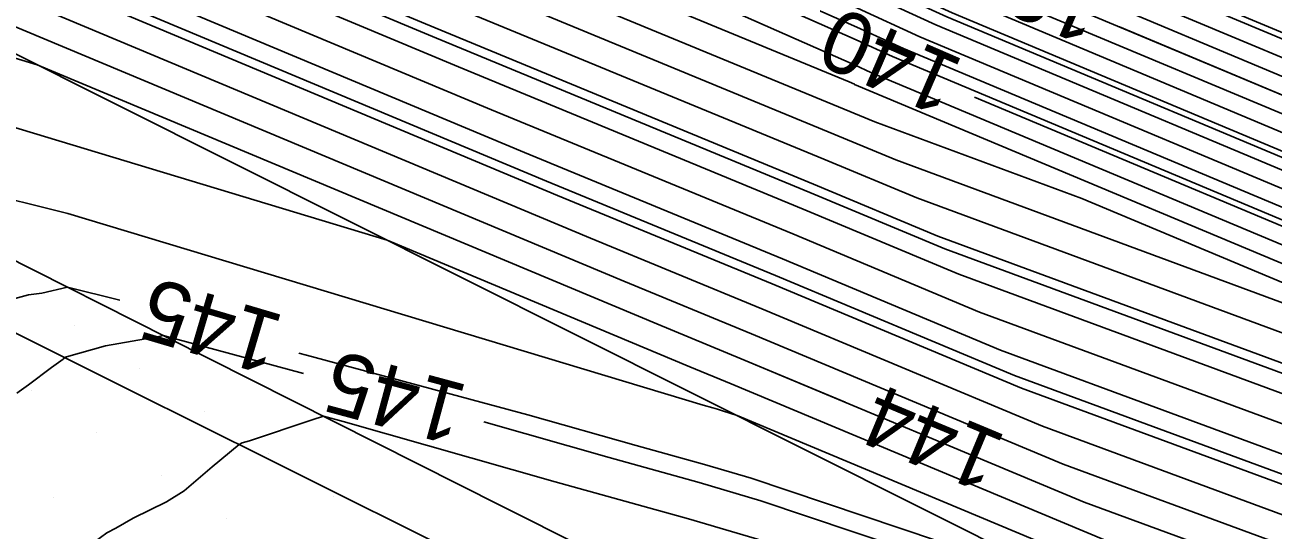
# Model space of a CAD drawing. Extents: x 2354170 to 2357230, y 866100 to 868290.
# Drawn here: x 2355153.3 to 2355193.44, y 867485.69 to 867501.93 of the extents above; entities that cross this region are included whole.
import ezdxf

# ---------------------------------------------------------------- set-up
doc = ezdxf.new("R2010")
doc.units = 0
for name, color, linetype in [('Default', 7, 'Continuous'), ('DTM Contours Major', 7, 'Continuous'), ('DTM Contours Major Text', 7, 'Continuous'), ('DTM Contours Minor', 7, 'Continuous'), ('DTM Contours Minor Text', 7, 'Continuous'), ('Exist DTM Breakline', 7, 'Continuous'), ('Exist DTM QL2 LIDAR Elevation Point', 7, 'Continuous'), ('Exist DTM Scan Elevation Point', 7, 'Continuous'), ('Exist Roads EOP', 7, 'Continuous'), ('PH Exist DTM Breakline', 7, 'Continuous')]:
    doc.layers.add(name, color=color, linetype=linetype)

msp = doc.modelspace()

# ---------------------------------------------------------------- linework, layer by layer
at = {"layer": 'Default'}
for points in [[(2354995.047, 867580.65), (2355018.365, 867571.741), (2355022.674, 867569.867), (2355022.938, 867569.764), (2355041.304, 867560.814), (2355048.738, 867556.887), (2355052.264, 867555.571), (2355072.009, 867547.892), (2355078.691, 867544.936), (2355084.387, 867542.691), (2355094.899, 867538.04), (2355111.939, 867531.298), (2355115.029, 867530.075), (2355125.868, 867525.532), (2355139.851, 867521.546), (2355141.602, 867520.791), (2355158.318, 867513.884), (2355164.901, 867511.046), (2355180.153, 867504.304), (2355183.645, 867502.704), (2355196.955, 867497.127)], [(2355002.655, 867575.912), (2355019.366, 867569.527), (2355021.702, 867568.511), (2355022.012, 867568.39), (2355043.608, 867557.866), (2355048.087, 867555.5), (2355050.212, 867554.707), (2355072.431, 867546.066), (2355077.59, 867543.784), (2355083.997, 867541.258), (2355092.402, 867537.54), (2355111.563, 867529.958), (2355115.038, 867528.583), (2355124.276, 867524.711), (2355139.955, 867520.242), (2355140.213, 867520.131), (2355158.96, 867512.383), (2355162.989, 867510.647), (2355180.102, 867503.082), (2355182.598, 867501.938), (2355197.577, 867495.662)], [(2355196.022, 867499.325), (2355185.215, 867503.853), (2355180.229, 867506.138), (2355167.77, 867511.646), (2355157.355, 867516.135), (2355143.687, 867521.783), (2355139.695, 867523.503), (2355128.257, 867526.764), (2355115.015, 867532.314), (2355112.502, 867533.308), (2355098.646, 867538.791), (2355084.971, 867544.841), (2355080.343, 867546.665), (2355071.376, 867550.632), (2355055.342, 867556.868), (2355049.713, 867558.967), (2355037.849, 867565.235), (2355024.326, 867571.825), (2355024.132, 867571.901), (2355016.865, 867575.061)], [(2354998.866, 867573.748), (2355010.208, 867572.11), (2355019.866, 867568.42), (2355021.216, 867567.833), (2355021.55, 867567.703), (2355044.76, 867556.392), (2355047.762, 867554.806), (2355049.186, 867554.275), (2355072.643, 867545.153), (2355077.039, 867543.207), (2355083.803, 867540.541), (2355091.153, 867537.289), (2355111.376, 867529.288), (2355115.043, 867527.837), (2355123.48, 867524.301), (2355138.516, 867520.014), (2355140.061, 867519.404), (2355144.636, 867517.685), (2355159.281, 867511.633), (2355162.033, 867510.447), (2355180.076, 867502.471), (2355182.075, 867501.555), (2355197.888, 867494.929)], [(2355017.865, 867572.848), (2355023.16, 867570.545), (2355023.401, 867570.451), (2355040.152, 867562.287), (2355049.063, 867557.58), (2355053.29, 867556.004), (2355071.798, 867548.806), (2355079.242, 867545.512), (2355084.581, 867543.407), (2355096.148, 867538.29), (2355112.126, 867531.968), (2355115.024, 867530.822), (2355126.665, 867525.943), (2355139.799, 867522.198), (2355142.297, 867521.122), (2355157.997, 867514.634), (2355165.857, 867511.246), (2355180.178, 867504.915), (2355184.168, 867503.087), (2355196.644, 867497.86)], [(2355195.711, 867500.057), (2355185.738, 867504.236), (2355180.255, 867506.749), (2355168.726, 867511.846), (2355157.034, 867516.885), (2355144.382, 867522.113), (2355139.643, 867524.155), (2355129.053, 867527.174), (2355115.01, 867533.06), (2355112.69, 867533.978), (2355099.895, 867539.041), (2355085.165, 867545.557), (2355080.893, 867547.241), (2355071.165, 867551.545), (2355056.368, 867557.3), (2355050.038, 867559.661), (2355036.697, 867566.709), (2355024.789, 867572.512), (2355024.618, 867572.579)], [(2355001.207, 867570.699), (2355017.762, 867568.308), (2355020.366, 867567.313), (2355020.73, 867567.155), (2355021.087, 867567.016), (2355045.912, 867554.918), (2355047.437, 867554.112), (2355048.16, 867553.843), (2355072.854, 867544.239), (2355076.489, 867542.631), (2355083.608, 867539.825), (2355089.904, 867537.039), (2355111.188, 867528.618), (2355115.048, 867527.091), (2355122.684, 867523.89), (2355136.293, 867520.011), (2355140.195, 867518.469), (2355151.754, 867514.126), (2355159.602, 867510.883), (2355161.077, 867510.247), (2355180.05, 867501.86), (2355181.552, 867501.172), (2355198.199, 867494.196)], [(2355075.387, 867541.479), (2355083.219, 867538.391), (2355087.406, 867536.539), (2355110.812, 867527.278), (2355115.057, 867525.598), (2355121.092, 867523.069), (2355131.846, 867520.003), (2355140.464, 867516.599), (2355158.655, 867509.764), (2355159.218, 867509.544), (2355160.871, 867508.852), (2355169.056, 867505.475), (2355179.999, 867500.637), (2355180.505, 867500.406), (2355198.821, 867492.731)], [(2355199.132, 867491.999), (2355179.982, 867500.023), (2355179.974, 867500.026), (2355179.803, 867500.102), (2355161.933, 867507.475), (2355158.324, 867508.984), (2355157.096, 867509.466), (2355140.598, 867515.664), (2355129.622, 867520), (2355120.295, 867522.659), (2355115.062, 867524.852), (2355110.625, 867526.608), (2355086.157, 867536.289), (2355083.024, 867537.675), (2355074.837, 867540.902)], [(2355075.489, 867539.058), (2355082.635, 867536.242), (2355083.66, 867535.788), (2355110.249, 867525.268), (2355115.071, 867523.36), (2355118.703, 867521.838), (2355125.176, 867519.992), (2355140.867, 867513.794), (2355153.977, 867508.868), (2355156.537, 867507.865), (2355164.057, 867504.72), (2355179.317, 867498.424), (2355181.309, 867497.592), (2355194.726, 867492.64)], [(2355075.248, 867536.875), (2355082.374, 867535.497), (2355082.449, 867535.477), (2355082.497, 867535.467), (2355082.53, 867535.459), (2355082.7, 867535.424), (2355110.061, 867524.598), (2355115.076, 867522.614), (2355117.907, 867521.427), (2355122.952, 867519.989), (2355141.002, 867512.859), (2355152.417, 867508.57), (2355155.644, 867507.306), (2355165.119, 867503.342), (2355178.986, 867497.621), (2355181.982, 867496.37), (2355199.705, 867489.829)], [(2355078.244, 867531.76), (2355082.735, 867530.572), (2355086.184, 867529.868), (2355088.6, 867529.248), (2355101.028, 867526.683), (2355109.686, 867523.258), (2355115.086, 867521.121), (2355116.315, 867520.606), (2355118.505, 867519.982), (2355141.27, 867510.989), (2355149.298, 867507.972), (2355153.857, 867506.187), (2355167.243, 867500.587), (2355178.323, 867496.015), (2355183.329, 867493.925), (2355197.882, 867488.554)], [(2355199.755, 867491.123), (2355199.443, 867491.266), (2355187.291, 867496.358), (2355180.636, 867498.814), (2355179.648, 867499.226), (2355162.995, 867506.097), (2355157.431, 867508.425), (2355155.536, 867509.167), (2355140.733, 867514.729), (2355127.399, 867519.996), (2355119.499, 867522.248), (2355115.067, 867524.106), (2355110.437, 867525.938), (2355106.638, 867527.441)], [(2355119.972, 867515.213), (2355127.354, 867513.84), (2355141.674, 867508.184), (2355144.62, 867507.077), (2355151.176, 867504.508), (2355170.429, 867496.455), (2355177.33, 867493.607), (2355185.348, 867490.259), (2355195.147, 867486.643), (2355205.884, 867482.442), (2355213.315, 867479.737)], [(2355168.38, 867510.753), (2355180.204, 867505.527), (2355184.692, 867503.47), (2355196.333, 867498.592), (2355209.026, 867492.759), (2355219.469, 867488.318), (2355222.651, 867486.982), (2355228.289, 867484.546), (2355237.789, 867480.557), (2355247.28, 867476.66), (2355251.097, 867474.782), (2355257.854, 867471.707), (2355260.013, 867470.748)], [(2355148.153, 867509.287), (2355150.858, 867508.271), (2355154.75, 867506.746), (2355166.181, 867501.965), (2355178.654, 867496.818), (2355182.655, 867495.147), (2355198.794, 867489.192), (2355201.418, 867488.165), (2355209.722, 867485.142), (2355219.926, 867480.803), (2355220.228, 867480.676), (2355221.755, 867480.016), (2355225.573, 867476.529), (2355235.92, 867474.071), (2355240.516, 867472.183)], [(2355172.467, 867507.08), (2355180.127, 867503.693), (2355183.122, 867502.321), (2355197.266, 867496.394), (2355206.706, 867492.056), (2355219.574, 867486.584), (2355222.092, 867485.527), (2355229.041, 867482.524), (2355234.301, 867480.316), (2355246.012, 867475.507), (2355250.722, 867473.189), (2355255.22, 867471.142), (2355264.145, 867467.178)], [(2355274.557, 867466.013), (2355269.31, 867468.402), (2355266.138, 867469.762), (2355260.488, 867472.272), (2355251.472, 867476.375), (2355248.548, 867477.813), (2355241.278, 867480.799), (2355227.537, 867486.567), (2355223.21, 867488.438), (2355219.363, 867490.053), (2355211.345, 867493.462), (2355195.4, 867500.79), (2355186.261, 867504.619), (2355182.971, 867506.127)], [(2355152.963, 867505.627), (2355168.305, 867499.21), (2355177.992, 867495.213), (2355184.002, 867492.703), (2355196.97, 867487.917)], [(2355196.058, 867487.28), (2355184.675, 867491.481), (2355177.661, 867494.41), (2355169.367, 867497.832), (2355152.07, 867505.068)], [(2355150.283, 867503.949), (2355171.491, 867495.077), (2355176.999, 867492.805), (2355186.021, 867489.037), (2355194.235, 867486.006)], [(2355149.389, 867503.389), (2355172.553, 867493.7), (2355176.668, 867492.002), (2355186.694, 867487.815), (2355193.323, 867485.368), (2355208.117, 867479.581)], [(2355149.899, 867501.801), (2355153.693, 867500.656), (2355173.615, 867492.322), (2355176.337, 867491.199), (2355179.672, 867489.806)], [(2355183.841, 867499.61), (2355198.51, 867493.464), (2355203.613, 867491.119), (2355219.715, 867484.272), (2355221.346, 867483.587), (2355229.608, 867480.016), (2355229.778, 867479.861), (2355230.239, 867479.752), (2355244.321, 867473.969), (2355250.221, 867471.065), (2355251.709, 867470.388), (2355263.283, 867465.247), (2355269.781, 867462.461), (2355274.606, 867460.264), (2355275.56, 867459.852)], [(2355152.286, 867498.837), (2355164.948, 867495.014), (2355174.677, 867490.945), (2355176.006, 867490.396), (2355188.041, 867485.37), (2355191.5, 867484.094), (2355210.349, 867476.719)], [(2355151.656, 867496.621), (2355154.673, 867495.873), (2355175.109, 867489.704), (2355175.419, 867489.62), (2355175.571, 867489.577), (2355175.667, 867489.551), (2355175.732, 867489.531), (2355176.203, 867489.373), (2355188.714, 867484.148), (2355190.588, 867483.457), (2355211.466, 867475.289)], [(2355152.512, 867493.011), (2355153.405, 867493.261), (2355153.833, 867493.311), (2355154.668, 867493.502), (2355156.352, 867493.085)], [(2355162.106, 867491.386), (2355162.349, 867491.312), (2355169.473, 867489.402), (2355172.958, 867488.413), (2355175.153, 867487.803), (2355176.658, 867487.361), (2355187.459, 867483.732), (2355189.387, 867482.926), (2355189.676, 867482.82), (2355212.582, 867473.858), (2355217.282, 867472.147), (2355218.564, 867470.976), (2355224.922, 867469.465), (2355238.224, 867464.418), (2355240.365, 867462.084), (2355249.672, 867459.522), (2355255.439, 867457.269)], [(2355196.544, 867479.139), (2355191.336, 867480.708), (2355190.584, 867480.951), (2355189.625, 867481.254), (2355188.329, 867481.648), (2355186.436, 867482.216), (2355177.584, 867485.191), (2355174.639, 867486.055), (2355170.346, 867487.249), (2355163.527, 867489.183), (2355162.894, 867489.353), (2355162.535, 867489.233), (2355160.514, 867488.558), (2355160.286, 867488.501), (2355160.184, 867488.446), (2355159.314, 867487.722), (2355158.411, 867486.951), (2355157.849, 867486.598), (2355156.776, 867486.073), (2355156.216, 867485.759), (2355155.925, 867485.599), (2355155.322, 867485.152), (2355153.933, 867483.919), (2355152.265, 867482.726)], [(2355185.209, 867487.494), (2355187.368, 867486.593), (2355192.411, 867484.731), (2355209.233, 867478.15), (2355218.217, 867474.88), (2355220.667, 867472.642), (2355232.82, 867469.754), (2355239.142, 867467.355), (2355242.42, 867463.781), (2355256.675, 867459.858), (2355260.39, 867458.406), (2355267.103, 867453.723), (2355268.147, 867453.299), (2355277.164, 867451.725)]]:
    msp.add_lwpolyline(points, dxfattribs=at)
at = {"layer": 'DTM Contours Major'}
for points in [[(2355162.562, 867509.176), (2355180.033, 867501.452), (2355181.203, 867500.916), (2355198.406, 867493.708), (2355203.87, 867491.197), (2355219.703, 867484.464), (2355221.408, 867483.749), (2355229.96, 867480.053), (2355230.037, 867480.021), (2355244.462, 867474.097), (2355250.263, 867471.242), (2355252.002, 867470.451), (2355254.306, 867469.428)], [(2355153.039, 867490.1), (2355153.331, 867490.312), (2355153.413, 867490.361), (2355154.154, 867490.924), (2355154.521, 867491.191), (2355154.569, 867491.242), (2355154.635, 867491.263), (2355155.889, 867491.617), (2355157.598, 867491.914), (2355157.747, 867491.948), (2355157.855, 867491.921), (2355158.095, 867491.849), (2355162.257, 867490.732)], [(2355168.05, 867489.17), (2355172.088, 867488.025), (2355174.982, 867487.22), (2355176.967, 867486.637), (2355188.942, 867482.613), (2355189.292, 867482.508), (2355189.531, 867482.436), (2355189.708, 867482.38), (2355189.847, 867482.335), (2355190.809, 867482.045), (2355212.954, 867473.381), (2355217.178, 867471.843), (2355218.33, 867470.791), (2355224.045, 867469.433), (2355238.122, 867464.092), (2355240.136, 867461.895), (2355248.894, 867459.485), (2355261.298, 867454.639)]]:
    msp.add_lwpolyline(points, dxfattribs=at)
at = {"layer": 'DTM Contours Minor'}
for points in [[(2355025.557, 867567.271), (2355042.84, 867558.848), (2355048.304, 867555.962), (2355050.896, 867554.995), (2355072.291, 867546.675), (2355077.957, 867544.168), (2355084.127, 867541.735), (2355093.234, 867537.706), (2355111.688, 867530.405), (2355115.035, 867529.081), (2355124.807, 867524.985), (2355139.92, 867520.676), (2355140.676, 867520.351), (2355158.746, 867512.884), (2355163.627, 867510.78), (2355180.119, 867503.489), (2355182.947, 867502.193), (2355197.37, 867496.15), (2355206.448, 867491.978), (2355210.008, 867490.464)], [(2355313.363, 867451.539), (2355300.128, 867455.159), (2355293.984, 867457.525), (2355291.882, 867458.452), (2355286.236, 867460.887), (2355269.295, 867468.6), (2355266.233, 867469.913), (2355260.78, 867472.335), (2355251.514, 867476.552), (2355248.689, 867477.942), (2355241.666, 867480.826), (2355227.454, 867486.792), (2355223.272, 867488.599), (2355219.352, 867490.245), (2355211.603, 867493.54), (2355195.296, 867501.034), (2355186.436, 867504.747), (2355180.289, 867507.564), (2355170, 867512.112), (2355156.606, 867517.885), (2355145.308, 867522.554), (2355139.573, 867525.025), (2355130.114, 867527.721), (2355128.897, 867528.232)], [(2355109.625, 867523.778), (2355109.811, 867523.704), (2355115.082, 867521.619), (2355116.845, 867520.88), (2355119.987, 867519.984), (2355141.181, 867511.612), (2355150.338, 867508.172), (2355154.453, 867506.56), (2355166.535, 867501.506), (2355178.544, 867496.551), (2355182.88, 867494.74), (2355198.49, 867488.979)], [(2355199.443, 867491.266), (2355187.291, 867496.358), (2355180.636, 867498.814), (2355179.648, 867499.226), (2355162.995, 867506.097), (2355157.431, 867508.425), (2355155.536, 867509.167), (2355140.733, 867514.729), (2355127.399, 867519.996), (2355123.47, 867521.116)], [(2355151.474, 867504.695), (2355170.075, 867496.914), (2355177.441, 867493.875), (2355185.124, 867490.666), (2355195.451, 867486.855)], [(2355149.899, 867501.801), (2355153.693, 867500.656), (2355173.615, 867492.322), (2355176.337, 867491.199), (2355187.368, 867486.593), (2355192.411, 867484.731), (2355209.233, 867478.15)], [(2355188.506, 867501.871), (2355196.333, 867498.592)]]:
    msp.add_lwpolyline(points, dxfattribs=at)
at = {"layer": 'Exist DTM Breakline'}
msp.add_lwpolyline([(2355152.239, 867492.402), (2355154.477, 867491.288), (2355156.715, 867490.173), (2355158.953, 867489.059), (2355161.191, 867487.945), (2355163.428, 867486.829), (2355165.665, 867485.712), (2355167.902, 867484.596), (2355170.139, 867483.479), (2355172.376, 867482.363), (2355174.613, 867481.248), (2355176.85, 867480.132), (2355179.088, 867479.017), (2355181.325, 867477.902), (2355183.563, 867476.787), (2355185.801, 867475.672), (2355188.038, 867474.557), (2355190.275, 867473.44), (2355192.511, 867472.323), (2355194.748, 867471.206)], dxfattribs=at)
at = {"layer": 'Exist DTM QL2 LIDAR Elevation Point'}
msp.add_line((2355179.973, 867500.016), (2355179.973, 867500.016), dxfattribs=at)
at = {"layer": 'Exist DTM Scan Elevation Point'}
for p, q in [((2355154.887, 867492.28), (2355154.887, 867492.28)), ((2355156.972, 867490.901), (2355156.972, 867490.901)), ((2355153.508, 867490.195), (2355153.508, 867490.195)), ((2355159.057, 867489.521), (2355159.057, 867489.521)), ((2355155.593, 867488.816), (2355155.593, 867488.816)), ((2355161.142, 867488.142), (2355161.142, 867488.142)), ((2355157.678, 867487.436), (2355157.678, 867487.436)), ((2355154.214, 867486.731), (2355154.214, 867486.731)), ((2355163.227, 867486.762), (2355163.227, 867486.762)), ((2355159.763, 867486.057), (2355159.763, 867486.057))]:
    msp.add_line(p, q, dxfattribs=at)
at = {"layer": 'Exist Roads EOP'}
msp.add_lwpolyline([(2355077.418, 867532.169), (2355082.796, 867529.509), (2355088.174, 867526.848), (2355093.55, 867524.183), (2355098.924, 867521.515), (2355104.296, 867518.843), (2355109.665, 867516.165), (2355115.031, 867513.481), (2355120.394, 867510.791), (2355125.755, 867508.095), (2355131.113, 867505.396), (2355136.47, 867502.693), (2355141.826, 867499.989), (2355147.181, 867497.283), (2355152.537, 867494.578), (2355157.893, 867491.874), (2355163.251, 867489.173), (2355168.61, 867486.476), (2355173.971, 867483.781), (2355179.334, 867481.09), (2355184.698, 867478.403), (2355190.065, 867475.719), (2355195.433, 867473.039)], dxfattribs=at)
at = {"layer": 'PH Exist DTM Breakline'}
msp.add_lwpolyline([(2355020.895, 867566.731), (2355047.101, 867553.397), (2355082.445, 867535.545), (2355115.093, 867519.976), (2355148.878, 867503.069), (2355189.51, 867482.704), (2355236.497, 867458.891), (2355265.87, 867444.934), (2355289.255, 867433.719), (2355311.059, 867425.353), (2355318.523, 867424.7), (2355331.045, 867424.483), (2355346.844, 867422.718), (2355351.323, 867421.656), (2355352.941, 867418.753), (2355356.257, 867418.279), (2355358.394, 867419.067), (2355358.413, 867422.341), (2355356.281, 867425.567), (2355354.45, 867428.091), (2355352.258, 867431.151), (2355351.487, 867427.072), (2355351.536, 867425.452)], dxfattribs=at)

# ---------------------------------------------------------------- texts
at = {"layer": 'Default'}
for s, rotation, p in [('140', 156.5759, (2355183.56, 867500.782)), ('145', 163.5501, (2355161.699, 867492.567)), ('144', 157.3338, (2355184.926, 867488.696))]:
    msp.add_text(s, height=2, rotation=rotation, dxfattribs=at).set_placement(p)
at = {"layer": 'DTM Contours Major Text'}
msp.add_text('145', height=2, rotation=164.9079, dxfattribs=at).set_placement((2355167.612, 867490.328))
at = {"layer": 'DTM Contours Minor Text'}
msp.add_text('138', height=2, rotation=156.6801, dxfattribs=at).set_placement((2355188.196, 867503.061))

doc.saveas('drawing.dxf')
